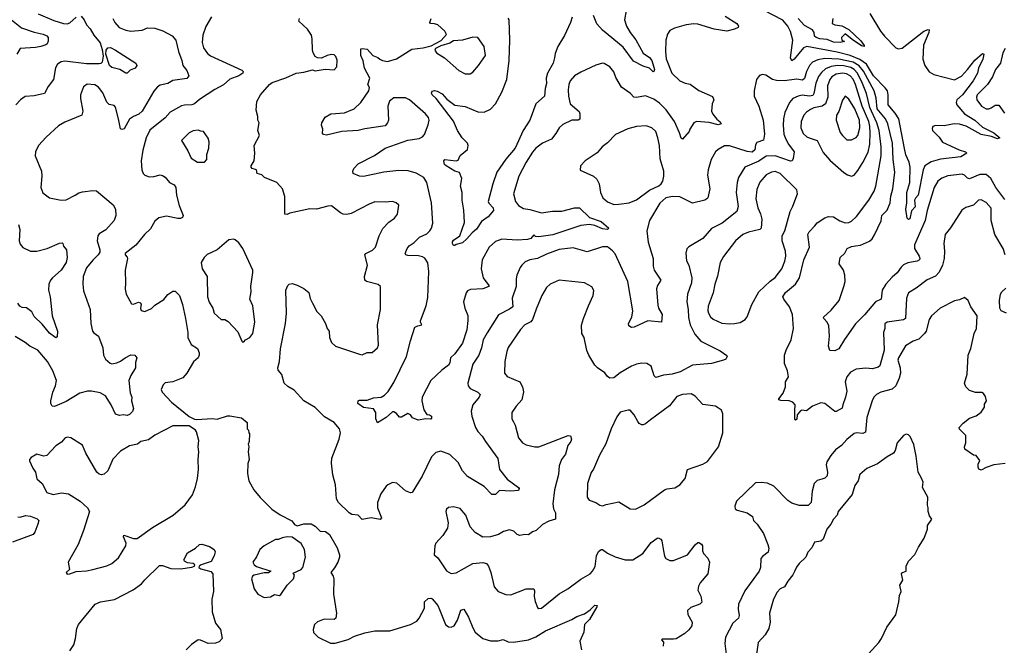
# Model space of a CAD drawing. Extents: x 1954683 to 2060285, y 904798 to 1016299.
# Tile 392 of 472: x 2033021 to 2040768, y 959612 to 964536. Entities that reach past the tile are written whole.
import ezdxf

# ---------------------------------------------------------------- set-up
doc = ezdxf.new("R2010")
doc.units = 0

msp = doc.modelspace()

# ---------------------------------------------------------------- linework, layer by layer
at = {"layer": '0CON10XD'}
for points in [[(2033165, 964581.9), (2033288.6, 964528.6), (2033365, 964505.5), (2033395, 964504.5), (2033415, 964511.5), (2033465, 964556.5)], [(2037791.4, 964608.6), (2037778.5, 964535), (2037795.4, 964485.4), (2037823.6, 964435), (2037867.2, 964377.2), (2037925, 964273.1), (2037975, 964238.1), (2037993.4, 964215), (2038014.4, 964145), (2038011.2, 964128.8), (2038005, 964126), (2037975, 964155.7), (2037925, 964169.1), (2037850.8, 964210.8), (2037769.4, 964319.4), (2037605, 964454.5), (2037562.1, 964502.1), (2037535, 964569.2)], [(2039710, 964585), (2039793.9, 964445), (2039824.1, 964405), (2039915, 964313.8), (2039935, 964305.4), (2039965, 964312.9), (2040135, 964445.5), (2040169.1, 964459.1), (2040175.8, 964455), (2040172.9, 964435), (2040131.2, 964335), (2040125.7, 964225.7), (2040143.1, 964175), (2040176.7, 964125), (2040214, 964105), (2040375, 964061.9), (2040429.8, 964090.2), (2040478.2, 964145), (2040535, 964218), (2040595, 964270), (2040605.8, 964265), (2040597.8, 964225), (2040564.4, 964155.6), (2040556.5, 964115), (2040523.1, 964055), (2040438.4, 963945), (2040395.3, 963905), (2040389.6, 963885), (2040394.7, 963865), (2040454.3, 963794.3), (2040535, 963745.3), (2040595, 963690), (2040685, 963646.1), (2040733.3, 963605), (2040715, 963599.4), (2040666.2, 963616.2), (2040585, 963631.3), (2040466.8, 963696.8), (2040415, 963712.9), (2040374.1, 963715.9), (2040295, 963701.8), (2040225, 963702.9), (2040206.2, 963695), (2040199.5, 963679.5), (2040202.5, 963665), (2040255, 963610.5), (2040281.9, 963571.9), (2040411.2, 963511.2), (2040461.2, 963495), (2040473.3, 963485), (2040425, 963456.2), (2040265, 963438.2), (2040192.4, 963417.6), (2040141.1, 963385), (2040128.9, 963355), (2040089.6, 963155), (2040068.1, 963131.9), (2040061.1, 963115), (2040065, 963063.3), (2040038.5, 963031.5), (2040025, 962968.8), (2040015, 962963.3), (2040003.8, 962975), (2039992.5, 963045), (2040000, 963095), (2040000.7, 963175), (2040023.1, 963255), (2040026.5, 963375), (2040019, 963415), (2039993.4, 963473.4), (2039982.9, 963522.9), (2039936.5, 963755), (2039909, 963799), (2039854, 963865), (2039854.7, 963945), (2039848, 963975), (2039830.9, 964000.9), (2039739.3, 964095), (2039683.8, 964185), (2039632, 964222), (2039555, 964253.3), (2039451.3, 964281.3), (2039215, 964323.7), (2039186.8, 964313.2), (2039115, 964224.3), (2039095, 964212.9), (2039086.6, 964236.6), (2039104.2, 964375), (2039084.2, 964444.2), (2039063.2, 964485), (2039025, 964533.5), (2038878.1, 964608.1)], [(2032955.8, 964535.8), (2033035, 964471.8), (2033135, 964437.1), (2033205, 964422.5), (2033235, 964408.1), (2033245.4, 964395), (2033245, 964367.5), (2033235.5, 964345), (2033225, 964336.9), (2033185.8, 964324.2), (2033144, 964316), (2033025, 964308.6), (2032997.5, 964265)], [(2033754.4, 964544.4), (2033769.2, 964515), (2033804, 964475), (2033855, 964452.9), (2033895.5, 964445.5), (2033985, 964454.5), (2034025, 964470.6), (2034085, 964469.1), (2034147.8, 964447.8), (2034219.7, 964409.7), (2034250, 964375), (2034269.6, 964285), (2034296.9, 964215), (2034303.1, 964175), (2034334.4, 964135), (2034352.5, 964095), (2034335, 964074), (2034225, 964056.9), (2034185.4, 964034.6), (2034125, 964019.4), (2034105, 964007.5), (2034075.4, 963974.6), (2033984.1, 963815.9), (2033957.7, 963792.3), (2033915, 963773.6), (2033885, 963752.2), (2033843, 963677), (2033825, 963670.8), (2033815, 963675.8), (2033798.3, 963755), (2033775, 963846.2), (2033765, 963860), (2033725, 963867.5), (2033705, 963887.1), (2033675, 963959.2), (2033641.4, 964005), (2033612.8, 964022.8), (2033550.7, 964029.3), (2033523.8, 964006.2), (2033499.4, 963945), (2033499.4, 963915), (2033517.5, 963815), (2033509.2, 963785), (2033375, 963730.6), (2033325, 963700.6), (2033228.8, 963611.2), (2033167.8, 963545), (2033145.5, 963495), (2033143.3, 963465), (2033191.9, 963345), (2033195.7, 963305), (2033187.5, 963215), (2033203.5, 963173.5), (2033255, 963134), (2033345.8, 963115.8), (2033385, 963119.2), (2033456, 963155), (2033485, 963172.9), (2033515, 963181.4), (2033595, 963192.5), (2033625, 963189.2), (2033755, 963078.6), (2033773.4, 963043.4), (2033777.2, 962995), (2033765, 962955.5), (2033697.7, 962882.3), (2033645, 962849.2), (2033635.7, 962835), (2033629.4, 962795), (2033650.6, 962725), (2033650.6, 962705), (2033638.6, 962685), (2033595, 962644.3), (2033545, 962584), (2033520.6, 962515), (2033517.3, 962455), (2033523.1, 962403.1), (2033574.2, 962255), (2033579.2, 962145), (2033594.2, 962085), (2033605, 962070), (2033640, 962045), (2033675, 961952.5), (2033681.2, 961895), (2033696.2, 961865), (2033731.2, 961831.2), (2033745, 961828), (2033785, 961835.8), (2033815, 961847.5), (2033851.2, 961875), (2033895, 961897.1), (2033925.9, 961895.9), (2033942.5, 961875), (2033932, 961838), (2033933.1, 961795), (2033895.6, 961735), (2033880.6, 961695), (2033889.3, 961599.3), (2033902.5, 961565), (2033900, 961535), (2033916, 961475), (2033908.3, 961451.7), (2033885, 961429.2), (2033865, 961421.1), (2033835, 961426), (2033805, 961420), (2033775, 961430), (2033739.5, 961505), (2033695.2, 961575.2), (2033655, 961599.6), (2033585, 961612.5), (2033555, 961613.1), (2033495, 961596.9), (2033385, 961530), (2033295, 961492.5), (2033275, 961493.3), (2033265.8, 961515), (2033265.6, 961535.6), (2033280.8, 961605), (2033302.7, 961655), (2033309.6, 961695), (2033281.8, 961771.8), (2033240, 961845), (2033164.6, 961934.6), (2033099.2, 961965), (2033064.7, 961994.7), (2032985, 962041.5)], [(2033505, 964564.4), (2033526.9, 964535), (2033545, 964495.8), (2033574.7, 964464.7), (2033603.8, 964415), (2033653, 964353), (2033670.8, 964300.8), (2033678.2, 964248.2), (2033668.5, 964201.5), (2033658.9, 964191.1), (2033645, 964187.7), (2033545, 964189.2), (2033375, 964210.4), (2033346.7, 964203.3), (2033317.5, 964185), (2033302.4, 964157.6), (2033287.5, 964065), (2033245, 964010), (2033215.7, 963954.3), (2033135, 963935.8), (2033065, 963932.5), (2033026, 963905), (2032990, 963865)], [(2034530.9, 964559.1), (2034485, 964483.3), (2034461.4, 964415), (2034455.7, 964355.7), (2034465.8, 964315), (2034498.9, 964268.9), (2034521.4, 964251.4), (2034769.3, 964139.3), (2034778.3, 964128.3), (2034775.7, 964115), (2034745.4, 964094.6), (2034675, 964066.9), (2034625, 964023.3), (2034555, 963987.8), (2034435, 963907.8), (2034395, 963873.3), (2034375, 963865.5), (2034316.2, 963863.8), (2034292.6, 963857.4), (2034205, 963808.9), (2034165, 963764.4), (2034045, 963665.8), (2034015.5, 963605), (2033990.5, 963509.5), (2033976.7, 963425), (2033981.4, 963355), (2033992, 963325), (2034005, 963312), (2034039.5, 963299.5), (2034075, 963301.4), (2034125, 963314.3), (2034145, 963310), (2034165, 963296), (2034200, 963255), (2034235.8, 963235), (2034249.1, 963215), (2034253.2, 963155), (2034275, 963073.3), (2034307.5, 962995), (2034300.9, 962979.1), (2034285, 962970.8), (2034265, 962970), (2034175, 962990), (2034115, 962975.6), (2034085, 962950.8), (2034050.2, 962889.8), (2034003.8, 962846.2), (2033935, 962762), (2033851.2, 962695), (2033851.2, 962685), (2033866.9, 962666.9), (2033869.2, 962655), (2033849.2, 962565), (2033854.3, 962465), (2033849.2, 962415), (2033857.1, 962375), (2033900, 962300), (2033915, 962297.1), (2033955, 962312), (2033968.3, 962308.3), (2033976, 962296), (2033972, 962262), (2033976.7, 962246.7), (2034005, 962238.8), (2034057.9, 962262.1), (2034085, 962290), (2034155, 962334.4), (2034187.4, 962372.6), (2034225, 962400), (2034245, 962398.6), (2034277.1, 962365), (2034301.5, 962295), (2034325.6, 962185), (2034344.4, 962075), (2034344.6, 962034.6), (2034368.7, 961978.7), (2034418.8, 961948.8), (2034432, 961915), (2034432.5, 961895), (2034425.8, 961875), (2034388, 961842), (2034335, 961752.5), (2034303.1, 961716.9), (2034225.4, 961684.6), (2034165, 961676.9), (2034149.1, 961660.9), (2034134.2, 961625), (2034142, 961605), (2034214, 961525), (2034355, 961413.3), (2034395, 961392.5), (2034415, 961390), (2034535, 961396.7), (2034575, 961391.2), (2034655, 961418), (2034675, 961418.8), (2034765, 961402.5), (2034810, 961365), (2034810, 961315), (2034820, 961305), (2034823, 961283), (2034830, 961275), (2034826.2, 961215), (2034818.8, 961195), (2034824.2, 961175), (2034819.2, 961135), (2034826, 961075), (2034816.1, 961043.9), (2034812.5, 960965), (2034824.3, 960905), (2034862.9, 960835), (2034912, 960775), (2035005, 960682), (2035068.8, 960638.8), (2035160.7, 960590.7), (2035181.7, 960561.7), (2035205, 960552.5), (2035255, 960566.7), (2035315, 960566.7), (2035345, 960550), (2035385, 960510), (2035426.4, 960506.4), (2035457.5, 960485), (2035517.7, 960377.7), (2035535.8, 960325), (2035535.8, 960305), (2035522.9, 960265), (2035498.7, 960221.3), (2035467.5, 960185), (2035486.9, 960156.9), (2035491.9, 960135), (2035489.4, 960015), (2035514.3, 959865), (2035508.8, 959825), (2035493.9, 959816.1), (2035415, 959817.5), (2035365, 959795.8), (2035341.4, 959775), (2035329.2, 959735), (2035331.7, 959711.7), (2035368.8, 959675), (2035465, 959629.2), (2035502.1, 959627.9), (2035605, 959658.5), (2035655, 959683.1), (2035735, 959710.8), (2035814.6, 959725.4), (2035932.5, 959725), (2036095, 959775.7), (2036145, 959802), (2036165, 959826.2), (2036206.2, 959905), (2036206.1, 959953.9), (2036235, 959981.2), (2036255, 959983.8), (2036267, 959977), (2036310, 959925), (2036324.4, 959894.4), (2036370.6, 959775), (2036395, 959755.8), (2036415, 959754.2), (2036438.8, 959765), (2036465, 959808.8), (2036492.4, 959887.6), (2036515.8, 959895.8), (2036553.1, 959833.1), (2036585, 959748.8), (2036605, 959714.2), (2036664.6, 959664.6), (2036725, 959645.8), (2036785, 959648), (2036825, 959658), (2036865, 959639.2), (2036905, 959636.5), (2037025, 959654.6), (2037081, 959679), (2037157.5, 959725), (2037365.4, 959814.6), (2037405, 959839.4), (2037465, 959860), (2037508.5, 959891.5), (2037545, 959928.1), (2037563.3, 959925), (2037561.2, 959915), (2037505, 959816), (2037463.3, 959775), (2037458.8, 959715), (2037426.7, 959645), (2037440, 959575)], [(2035836.7, 962133.3), (2035859.4, 962255), (2035860, 962435), (2035841.7, 962451.7), (2035750, 962475), (2035736.2, 962486.2), (2035732.5, 962515), (2035756.5, 962605), (2035737.5, 962685), (2035745, 962695.7), (2035797.2, 962722.8), (2035820, 962745), (2035848.9, 962835), (2035877.4, 962892.6), (2035925, 962942), (2035970, 962975), (2035993.3, 963005), (2036003.3, 963075), (2035982.5, 963095), (2035955, 963106), (2035895, 963100), (2035815, 963102.5), (2035770, 963085), (2035628.8, 963011.2), (2035595, 963001.5), (2035565.5, 963005.5), (2035545, 963015.6), (2035475, 963070), (2035445, 963069.4), (2035355, 963045.7), (2035302.5, 963047.5), (2035147.1, 963012.9), (2035125, 963002), (2035107.5, 963005), (2035107.5, 963145), (2035088, 963205), (2035044.2, 963254.2), (2034946.2, 963295), (2034924.5, 963314.5), (2034890, 963325), (2034883.3, 963353.3), (2034850, 963365), (2034841.2, 963375), (2034841.2, 963385), (2034866, 963425), (2034870, 963485), (2034864.3, 963545.7), (2034907.5, 963625), (2034894.3, 963665), (2034906, 963725), (2034894, 963745), (2034893.8, 963775), (2034880.8, 963825), (2034887.6, 963892.4), (2034915, 963943.3), (2034985, 964026.2), (2035007.3, 964042.7), (2035115, 964079.2), (2035195, 964115.7), (2035255.9, 964124.1), (2035325, 964142.5), (2035345, 964133.8), (2035423.8, 964146.2), (2035495, 964142.5), (2035516, 964165), (2035518.3, 964218.3), (2035508.8, 964245), (2035495, 964258.8), (2035475, 964263.3), (2035440, 964255), (2035395, 964233.3), (2035365, 964236.7), (2035345, 964247.5), (2035330, 964275), (2035325, 964300), (2035322.9, 964385), (2035315.4, 964415.4), (2035285, 964461.2), (2035216.7, 964525), (2035223.3, 964545)], [(2036095, 962008), (2036130.6, 962115), (2036152.8, 962127.2), (2036185.8, 962134.2), (2036172.9, 962155), (2036173.1, 962165), (2036217.9, 962285), (2036231.3, 962348.7), (2036240, 962555), (2036231.7, 962621.7), (2036208.3, 962658.3), (2036189.7, 962669.7), (2036157.3, 962677.3), (2036075, 962678.9), (2036058.8, 962685), (2036054.4, 962695), (2036068.1, 962735), (2036084, 962756), (2036125, 962782.2), (2036165.3, 962824.7), (2036225, 962851.1), (2036248.6, 962875), (2036261.4, 962895), (2036270.6, 962935), (2036260.9, 963095), (2036224.5, 963255), (2036199.2, 963295), (2036138.9, 963328.9), (2036076.2, 963346.2), (2036005, 963349.1), (2035885, 963336.2), (2035725, 963300.6), (2035693.2, 963303.2), (2035643.3, 963325), (2035642.5, 963345), (2035650.8, 963365), (2035685, 963402.5), (2035813.3, 963466.7), (2035895, 963525.8), (2036075, 963588.1), (2036165, 963601.4), (2036191.2, 963615), (2036205, 963633.3), (2036235, 963707.5), (2036242.2, 963745), (2036236.4, 963765), (2036212.5, 963795), (2036087.1, 963905), (2036055, 963920.5), (2035965, 963920.4), (2035929.5, 963895), (2035917.3, 963855), (2035921.4, 963745), (2035915.5, 963724.5), (2035895, 963700), (2035735, 963676.5), (2035685, 963663.5), (2035555, 963655.6), (2035435, 963626), (2035412, 963632), (2035403.6, 963643.6), (2035406.4, 963673.6), (2035396.2, 963705), (2035396.7, 963725), (2035425, 963770), (2035470, 963795), (2035575, 963801.9), (2035652, 963835), (2035705, 963882.9), (2035768.5, 963975), (2035773.3, 964003.3), (2035760, 964025), (2035775.5, 964075), (2035732.7, 964155), (2035722.2, 964212.2), (2035705.6, 964255), (2035703.9, 964306.1), (2035715, 964310), (2035755, 964303.8), (2035800, 964255), (2035839.1, 964239.1), (2035855, 964225.8), (2035875, 964213.5), (2035915, 964207.3), (2035985, 964228.2), (2036105, 964304.4), (2036194.5, 964315.5), (2036258.5, 964331.5), (2036336.9, 964373.1), (2036378.3, 964418.3), (2036366.7, 964445), (2036310, 964495), (2036285, 964504.5), (2036252, 964505), (2036247.8, 964515), (2036257.8, 964545)], [(2038570.8, 964565), (2038664, 964505), (2038676.2, 964485), (2038673.3, 964475), (2038645, 964460.8), (2038585, 964445.6), (2038485, 964462.7), (2038355, 964501.5), (2038325, 964503.6), (2038265, 964496.5), (2038171.9, 964468.1), (2038135, 964450), (2038117, 964423), (2038105.6, 964375), (2038102.5, 964285), (2038107.2, 964227.2), (2038151.5, 964115), (2038215, 964054.3), (2038255.5, 964035.5), (2038295, 964029.4), (2038365, 963978.6), (2038470.9, 963930.9), (2038482, 963905), (2038468, 963875), (2038464, 963815), (2038475, 963791.2), (2038505, 963754), (2038533, 963733), (2038538.8, 963715), (2038515, 963707.8), (2038445, 963727.9), (2038345, 963734), (2038325, 963723.3), (2038294.5, 963675.5), (2038288, 963655), (2038235, 963596.7), (2038225, 963602.5), (2038213.3, 963645), (2038173.3, 963735), (2038106.2, 963826.2), (2038055, 963878.5), (2038010.8, 963910.8), (2037945, 963936.5), (2037875, 963923.5), (2037854, 963925), (2037825.4, 963955.4), (2037755, 964004), (2037711.5, 964081.5), (2037694.6, 964124.6), (2037665, 964163.8), (2037620.5, 964190.5), (2037605, 964192.5), (2037555, 964178.1), (2037435, 964123.6), (2037386.9, 964093.1), (2037351.1, 964055), (2037340.6, 964025), (2037336.4, 963983.6), (2037337.5, 963935), (2037352.9, 963875), (2037422.6, 963812.6), (2037429.1, 963795), (2037427.8, 963752.2), (2037415.5, 963744.5), (2037364.5, 963745.5), (2037295, 963710), (2037264.3, 963685), (2037239.8, 963640.2), (2037205, 963595.8), (2037135, 963564.4), (2037082.9, 963525), (2037055, 963493.8), (2037004.4, 963414.4), (2036946.7, 963305), (2036905.8, 963165.8), (2036920.8, 963105), (2036945, 963072.5), (2036985, 963048.6), (2037035, 963041.9), (2037126.1, 963016.1), (2037212.1, 963027.9), (2037285, 963028.1), (2037385, 963055.4), (2037425, 963056.4), (2037505, 962980), (2037595, 962948.1), (2037656.2, 962895), (2037645, 962884.4), (2037605, 962891.1), (2037546.9, 962916.9), (2037504.6, 962924.6), (2037434.6, 962915.4), (2037215, 962843.5), (2037105, 962826.5), (2037080.3, 962830.3), (2037065, 962842.5), (2037041.9, 962815), (2037015, 962804.7), (2036935, 962799.7), (2036815, 962808.9), (2036765, 962789.5), (2036713.4, 962746.6), (2036659.1, 962645), (2036650.5, 962575), (2036667.3, 962505), (2036710.8, 962445), (2036711.2, 962435), (2036665, 962418.8), (2036567.4, 962412.6), (2036545, 962400.8), (2036532.9, 962385), (2036512.3, 962315), (2036521.8, 962265), (2036547.4, 962207.4), (2036547.2, 962167.2), (2036539.5, 962095), (2036505, 961990.8), (2036444.4, 961905), (2036409.4, 961875), (2036405.5, 961835), (2036395, 961817.5), (2036342.6, 961777.4), (2036254.4, 961695.6), (2036186.2, 961565), (2036184, 961535), (2036200, 961465), (2036225, 961427.5), (2036245, 961426.7), (2036260, 961415), (2036261.7, 961398.3), (2036255, 961392.5), (2036215, 961393.8), (2036155, 961384.6), (2036111.9, 961401.9), (2036095, 961426.7), (2036075, 961436.7), (2036025, 961407.5), (2036008.3, 961408.3), (2035985, 961436.7), (2035965, 961450), (2035955, 961450), (2035903.3, 961405), (2035835, 961362.5), (2035822, 961395), (2035823.3, 961445), (2035805, 961473.3), (2035725, 961484.2), (2035682, 961515), (2035684.2, 961535), (2035695, 961540.6), (2035755, 961540.6), (2035805, 961558.8), (2035865, 961565.5), (2035890.4, 961579.6), (2035920.2, 961609.8), (2035965, 961681.4), (2036064.6, 961885), (2036095, 962008)], [(2037367.1, 964555), (2037354.3, 964515), (2037308.3, 964411.7), (2037254.4, 964325), (2037235, 964270), (2037229.5, 964235), (2037218.5, 964195), (2037173.8, 964115), (2037163.9, 964075), (2037166.1, 964035), (2037155.5, 963995.5), (2037150, 963935), (2037081.9, 963875), (2037035.5, 963745), (2036981.8, 963665), (2036919.4, 963525), (2036845, 963437.7), (2036774.7, 963335.3), (2036743.5, 963245), (2036706.2, 963105), (2036711.2, 963091.2), (2036745.6, 963055), (2036748.8, 963035), (2036706.7, 962985), (2036653, 962947), (2036615, 962886.9), (2036580.8, 962859.2), (2036538.3, 962811.7), (2036505, 962780.6), (2036455, 962766.7), (2036445, 962758.8), (2036435, 962758.8), (2036425, 962773.3), (2036425, 962786.2), (2036435, 962801.9), (2036483.8, 962835), (2036519.5, 962940.5), (2036514.3, 963035.7), (2036501.2, 963115), (2036503.3, 963175), (2036490, 963225), (2036498.2, 963285), (2036482.1, 963332.1), (2036443.8, 963345), (2036375, 963385.8), (2036364.3, 963395), (2036358, 963425), (2036365, 963436.2), (2036455, 963425.6), (2036470.9, 963429.1), (2036485, 963466.7), (2036543.3, 963515), (2036548.8, 963545), (2036543.3, 963565), (2036501.2, 963605), (2036464.5, 963664.5), (2036435, 963737.5), (2036296.3, 963916.3), (2036266.5, 963945), (2036261.5, 963958.5), (2036267.3, 963972.7), (2036285, 963979.2), (2036305, 963974.3), (2036345, 963952.9), (2036381.3, 963911.3), (2036443.3, 963863.3), (2036525, 963851.9), (2036625, 963811.9), (2036675, 963806.9), (2036725, 963830.6), (2036764.3, 963875), (2036814.4, 963965), (2036854.3, 964065), (2036872.1, 964215), (2036876.2, 964375), (2036871.4, 964535), (2036865, 964547.5)], [(2039418, 964545), (2039413.3, 964505), (2039435, 964496), (2039488.1, 964488.1), (2039545, 964459.5), (2039638.7, 964368.7), (2039666.2, 964333.8), (2039665, 964324), (2039645, 964331.4), (2039569.4, 964379.4), (2039515, 964425.8), (2039487.5, 964395), (2039490, 964375), (2039510, 964365), (2039475, 964356.7), (2039425, 964360), (2039375, 964381.1), (2039315.8, 964385.8), (2039287.5, 964395), (2039273.3, 964405), (2039271.2, 964435), (2039258.8, 964455), (2039195, 964490.6), (2039145, 964545.4)], [(2036525, 964109.2), (2036565, 964110.8), (2036585, 964124.2), (2036631.1, 964175), (2036685.5, 964255), (2036674.3, 964325), (2036625.4, 964395.4), (2036585, 964399.2), (2036505.3, 964374.7), (2036435, 964370.8), (2036405, 964350), (2036335, 964330.6), (2036291.9, 964308.1), (2036286.2, 964295), (2036301.2, 964275), (2036364, 964235), (2036475, 964136), (2036525, 964109.2)], [(2033855, 964114), (2033808.8, 964145), (2033745, 964160.5), (2033728.2, 964175), (2033699.5, 964265), (2033700.5, 964295), (2033714.5, 964315.5), (2033735, 964316.2), (2033775, 964296.1), (2033933.8, 964195), (2033941.2, 964175), (2033930, 964155), (2033890.7, 964139.3), (2033865, 964116), (2033855, 964114)], [(2040775, 964310), (2040755.5, 964275), (2040737.8, 964195), (2040699.6, 964145), (2040674.6, 964085), (2040634.2, 964025.8), (2040554.4, 963945), (2040548.6, 963925), (2040550.8, 963905), (2040588.1, 963855), (2040625, 963833.5), (2040645, 963833.3), (2040665, 963841.5), (2040695, 963862.9), (2040725, 963862), (2040769.3, 963799.3)], [(2040770.8, 963120.8), (2040700.5, 963215), (2040660.8, 963285), (2040625, 963317.6), (2040575, 963318.1), (2040495, 963283.6), (2040477.6, 963287.6), (2040455, 963313.1), (2040435, 963319.1), (2040323.2, 963306.8), (2040275, 963288.9), (2040245, 963264.2), (2040216.7, 963215), (2040161.8, 963035), (2040145.5, 962955), (2040060.9, 962765), (2040060, 962735), (2040097.9, 962675), (2040103.1, 962655), (2040099.2, 962645), (2040083.3, 962635), (2040008.5, 962621.5), (2039974.2, 962605.8), (2039955, 962588.9), (2039925.3, 962544.7), (2039885, 962510.5), (2039835.2, 962454.8), (2039805.8, 962405.8), (2039798, 962335), (2039755, 962315.8), (2039667.8, 962212.2), (2039597.9, 962142.1), (2039510.2, 962019.8), (2039466, 961945), (2039435, 961930.8), (2039395, 961933.3), (2039385.6, 961965.6), (2039393.3, 962045), (2039386.6, 962126.6), (2039374.4, 962154.4), (2039346.9, 962185), (2039345.6, 962195), (2039405, 962248.8), (2039469.2, 962325), (2039505.7, 962435), (2039514.4, 962475), (2039513.1, 962525), (2039503.6, 962563.6), (2039469.4, 962615), (2039475.7, 962664.3), (2039513, 962697), (2039532, 962735), (2039565, 962751.1), (2039596.5, 962756.5), (2039635, 962761.9), (2039707.8, 962792.2), (2039728.9, 962811.1), (2039746.9, 962843.1), (2039798.1, 962951.9), (2039803.1, 962995), (2039845, 963035.6), (2039870.7, 963095), (2039873.7, 963146.4), (2039891.8, 963205), (2039905.9, 963335), (2039894.1, 963435), (2039888.1, 963565), (2039851.9, 963715), (2039831.9, 963755), (2039768, 963835), (2039758.1, 963918.1), (2039743.3, 963975), (2039660.7, 964130.7), (2039625, 964173), (2039579.4, 964200.6), (2039464.6, 964225.4), (2039355, 964230.8), (2039300.8, 964219.2), (2039259.2, 964200.8), (2039235.4, 964175), (2039211.3, 964128.7), (2039195, 964074.3), (2039180, 964060), (2039135, 964066.8), (2039035, 964054.5), (2038975, 964056.7), (2038945, 964064.2), (2038890.3, 964100.3), (2038865, 964105.6), (2038842.2, 964097.8), (2038817.5, 964065), (2038800.8, 963975), (2038800, 963935), (2038835.6, 963855), (2038870, 963745), (2038880, 963635), (2038871.8, 963588.2), (2038820.6, 963569.4), (2038810, 963550), (2038805, 963511.9), (2038785, 963494.4), (2038745, 963498.4), (2038605.6, 963544.4), (2038565, 963544.4), (2038515.4, 963514.6), (2038495.7, 963495), (2038460, 963435), (2038437.5, 963355), (2038433, 963313), (2038451.2, 963205), (2038436.2, 963135), (2038426.7, 963125), (2038412.5, 963115), (2038315, 963090.8), (2038215, 963142.5), (2038155.9, 963144.1), (2038105, 963133.8), (2038057.7, 963092.3), (2037976.9, 962955), (2037955.6, 962875), (2037964.4, 962785), (2038004.4, 962655), (2038004.3, 962595), (2038011.9, 962565), (2038066, 962485), (2038038, 962445), (2038031.7, 962418.3), (2038042, 962288), (2038047.5, 962265), (2038075.6, 962215), (2038070, 962155), (2037964.1, 962165.9), (2037855, 962116.2), (2037835, 962113.8), (2037813.8, 962125), (2037810, 962145), (2037837.5, 962195), (2037845.7, 962245), (2037804.6, 962475), (2037705, 962692.5), (2037685, 962716.9), (2037645, 962747.1), (2037605, 962748.1), (2037485, 962707.5), (2037375, 962739.1), (2037265, 962727.5), (2037165, 962691.5), (2037095, 962655.6), (2037034.5, 962645.5), (2036998.9, 962631.1), (2036972, 962605), (2036957.5, 962585), (2036932.9, 962525), (2036925.8, 962495), (2036927.5, 962435), (2036895.6, 962345), (2036899.4, 962275), (2036875, 962256.4), (2036786.8, 962213.2), (2036697.7, 962072.3), (2036668.1, 962015), (2036655, 961953.3), (2036631.9, 961895), (2036586.5, 961825), (2036546.5, 961675), (2036548.6, 961655), (2036565, 961634), (2036626.2, 961605), (2036644, 961585), (2036635.8, 961565), (2036586.9, 961505), (2036573.1, 961455), (2036578.9, 961415), (2036607.5, 961325), (2036624.1, 961294.1), (2036658.3, 961258.3), (2036685.4, 961215.4), (2036781.5, 961081.5), (2036795.7, 960995), (2036855, 960920), (2036945, 960852.5), (2036950, 960845), (2036945, 960831.2), (2036884.4, 960824.4), (2036795, 960830), (2036765, 960798.8), (2036735, 960798.8), (2036675, 960860.8), (2036545, 960941.2), (2036505, 960984), (2036469.5, 961049.5), (2036405, 961112.9), (2036335, 961138.6), (2036295, 961129.2), (2036261.4, 961095), (2036186.3, 960943.6), (2036107.5, 960815), (2036095, 960811.2), (2036056.9, 960826.9), (2035988.8, 960888.8), (2035955, 960894.2), (2035916.7, 960875), (2035903.8, 960865), (2035862.5, 960805), (2035836.2, 960735), (2035836.7, 960695), (2035866.7, 960615), (2035857, 960603), (2035785, 960613.8), (2035715, 960601.2), (2035682.5, 960635), (2035635, 960642), (2035613.3, 960655), (2035530, 960735), (2035513.8, 960765), (2035506, 960875), (2035484.3, 960954.3), (2035474.5, 961044.5), (2035476.7, 961085), (2035534.4, 961235), (2035544.4, 961285), (2035535.6, 961315), (2035495, 961364.4), (2035419.7, 961409.7), (2035345, 961483.1), (2035256, 961536), (2035179.4, 961619.4), (2035129.3, 961649.3), (2035102.5, 961675), (2035083.6, 961743.6), (2035055, 961777.5), (2035051.2, 961795), (2035065.6, 961845), (2035071.4, 961945), (2035112, 962145), (2035120, 962225), (2035113.9, 962406.1), (2035130, 962445), (2035140, 962455), (2035165, 962460), (2035205, 962446.2), (2035255, 962420), (2035295, 962387.5), (2035305, 962342.5), (2035324.3, 962304.3), (2035359.3, 962239.3), (2035393.3, 962205), (2035426.7, 962145), (2035440, 962105), (2035456.2, 962085), (2035457.5, 962035), (2035473.3, 961995), (2035505, 961966.7), (2035695, 961902.5), (2035715, 961899.2), (2035755, 961916), (2035795, 961916.2), (2035835, 961953.3), (2035844, 961975), (2035836.7, 962133.3)], [(2040775.3, 962685.3), (2040759.6, 962735), (2040692.5, 962845), (2040663.5, 962955), (2040663.4, 963053.4), (2040625, 963096), (2040585, 963119.2), (2040565, 963114.2), (2040524.4, 963075.6), (2040465, 963057.8), (2040433.3, 963036.7), (2040345, 962897.5), (2040303.6, 962846.4), (2040293.1, 962775), (2040298.2, 962715), (2040294.6, 962655), (2040281.5, 962605), (2040255, 962547.8), (2040225, 962517.9), (2040161.8, 962488.2), (2040075, 962421.8), (2040015, 962385.8), (2039997.3, 962345), (2039991.3, 962185), (2039975, 962172.4), (2039845.7, 962154.3), (2039828.3, 962141.7), (2039828, 962105), (2039815.9, 962074.1), (2039822.2, 961935), (2039788.8, 961811.2), (2039775, 961801.1), (2039731.7, 961788.3), (2039677.4, 961792.6), (2039602.5, 961785), (2039557.8, 961762.2), (2039527.5, 961725), (2039515.8, 961685), (2039527.3, 961612.7), (2039519.2, 961565), (2039496, 961505), (2039492.5, 961477.5), (2039445, 961452), (2039435, 961452), (2039355.5, 961515.5), (2039325, 961519.5), (2039259.4, 961495), (2039211.5, 961458.5), (2039175, 961462.5), (2039165, 961456.5), (2039138.6, 961425), (2039135, 961392.5), (2039125, 961383.3), (2039118.3, 961388.3), (2039120.7, 961460.7), (2039121.6, 961505), (2039105, 961525.2), (2039075, 961535.4), (2039008.5, 961538.5), (2038994.5, 961544.5), (2038992.7, 961552.7), (2039028.1, 961595), (2039045.6, 961645), (2039045.6, 961685), (2039068.8, 961725), (2039062.4, 961772.4), (2039038.7, 961828.7), (2039036.9, 961895), (2039050, 961935), (2039090, 962015), (2039110, 962105), (2039101.9, 962215), (2039076.4, 962276.4), (2039032, 962335), (2039026, 962355), (2039045, 962389.2), (2039124.6, 962455.4), (2039155.4, 962504.6), (2039190, 962645), (2039235.5, 962745), (2039222.5, 962845), (2039233.1, 962865), (2039276.7, 962913.3), (2039295, 962937.5), (2039354.5, 962975.5), (2039385, 962986.9), (2039425, 962984.3), (2039473.4, 962953.4), (2039515, 962937.9), (2039545, 962940.5), (2039565, 962951.1), (2039603.8, 962986.2), (2039701.8, 963115), (2039743.6, 963185), (2039757.5, 963225), (2039799.5, 963465), (2039798.6, 963535), (2039782.7, 963665), (2039764.8, 963725), (2039709.2, 963845), (2039682.7, 963955), (2039652.6, 964035), (2039612.5, 964115), (2039585, 964144.5), (2039559.1, 964159.1), (2039505, 964174.1), (2039455, 964175.9), (2039405, 964166.5), (2039361.7, 964148.3), (2039328.7, 964121.3), (2039305, 964088.5), (2039285, 964037.1), (2039268.1, 963955), (2039259.9, 963940.1), (2039235, 963933.9), (2039178, 963942), (2039145, 963934.6), (2039103.8, 963916.2), (2039076.5, 963885), (2039041.1, 963805), (2039029.7, 963755), (2039027.2, 963705), (2039034, 963635), (2039049.6, 963595), (2039070.4, 963555), (2039115.4, 963495), (2039107.2, 963442.8), (2039097.5, 963425), (2039085, 963421.5), (2038965, 963463.8), (2038895, 963460.5), (2038835, 963421.4), (2038725.6, 963375), (2038676.1, 963293.9), (2038665.5, 963255), (2038658.9, 963175), (2038674.6, 963065), (2038662.9, 963025), (2038548.6, 962935), (2038465, 962891.5), (2038396.2, 962815), (2038285, 962748.8), (2038268.6, 962731.4), (2038262.1, 962697.9), (2038268.3, 962638.3), (2038285.6, 962605), (2038309.5, 962505), (2038307.1, 962465), (2038275.4, 962374.6), (2038270, 962315), (2038281.2, 962255), (2038282.2, 962192.2), (2038295.5, 962135), (2038331.8, 962061.8), (2038378.6, 962005), (2038531.2, 961928.8)], [(2039565, 963303.8), (2039585, 963313.3), (2039615, 963350), (2039655, 963410.8), (2039696.3, 963493.7), (2039710, 963555), (2039712.2, 963645), (2039710.2, 963695), (2039700.4, 963735), (2039650, 963855), (2039598, 964025), (2039577.4, 964067.4), (2039555, 964093), (2039525, 964110.6), (2039495, 964114.8), (2039445, 964106.1), (2039411.5, 964085), (2039394.7, 964065), (2039375.9, 964015), (2039378.3, 963925), (2039360, 963875), (2039335, 963854.1), (2039269.2, 963840.9), (2039241.7, 963828.3), (2039210.7, 963809.3), (2039190, 963785), (2039169.5, 963735), (2039167.1, 963685), (2039185, 963640.8), (2039214.3, 963615), (2039233.1, 963606.9), (2039294.6, 963584.6), (2039341.4, 963491.4), (2039395, 963430.6), (2039505, 963334.3), (2039535, 963314), (2039565, 963303.8)], [(2039529.3, 963589.3), (2039565, 963591.5), (2039601.7, 963608.3), (2039616.2, 963625), (2039631.9, 963685), (2039627.4, 963745), (2039591.2, 963835), (2039545, 963909.2), (2039515, 963933.3), (2039495, 963903.8), (2039465.4, 963814.6), (2039448.6, 963785), (2039445.5, 963745), (2039477.4, 963647.4), (2039493.4, 963623.4), (2039529.3, 963589.3)], [(2034475, 963413.3), (2034493.8, 963435), (2034493.8, 963475), (2034510, 963525), (2034511.2, 963575), (2034503.9, 963603.9), (2034467, 963657), (2034445, 963657.5), (2034425, 963666), (2034385, 963660.8), (2034353.3, 963645), (2034292.5, 963585), (2034343.3, 963505), (2034370, 963445), (2034420, 963415), (2034475, 963413.3)], [(2037695, 963082.2), (2037735, 963084.4), (2037815, 963094.4), (2037875, 963117.5), (2037975, 963194), (2038050.5, 963229.5), (2038068.8, 963245), (2038080, 963265), (2038090, 963305), (2038088.1, 963345), (2038061.1, 963441.1), (2038054.5, 963544.5), (2038042.5, 963605), (2038025.5, 963655), (2037995, 963685.6), (2037948.8, 963701.2), (2037875, 963695.6), (2037805, 963675.8), (2037707.3, 963632.7), (2037644.5, 963565.5), (2037603.7, 963536.3), (2037565, 963487.5), (2037470, 963425), (2037433.6, 963386.4), (2037431.7, 963351.7), (2037535, 963304), (2037561.3, 963281.3), (2037580, 963245), (2037590.9, 963175), (2037608.1, 963135), (2037645, 963101.9), (2037695, 963082.2)], [(2038605, 962141.2), (2038645, 962143.6), (2038688.3, 962151.7), (2038729.2, 962175), (2038743.6, 962196.4), (2038781.5, 962295), (2038836.9, 962395), (2038925, 962479.1), (2038965, 962505.5), (2039017.5, 962575), (2039042, 962635), (2039047.5, 962675), (2039045.5, 962715), (2039020.5, 962795), (2039019.4, 962835), (2039040, 962875), (2039082.6, 963027.4), (2039105, 963068.8), (2039140, 963165), (2039136.3, 963196.3), (2039005.3, 963325.3), (2038965, 963340.8), (2038935, 963336.2), (2038895, 963314.5), (2038844.1, 963255.9), (2038821.2, 963198.8), (2038812.9, 963125), (2038827.1, 963055), (2038848.7, 963008.7), (2038860, 962965), (2038855.5, 962895), (2038845, 962883.6), (2038754.2, 962864.2), (2038710, 962845), (2038653.1, 962795), (2038558.6, 962671.4), (2038531.4, 962625), (2038512.2, 962517.8), (2038490.5, 962455), (2038477.3, 962385), (2038438.2, 962281.8), (2038435.5, 962245), (2038440.9, 962225), (2038456.5, 962196.5), (2038477.9, 962177.9), (2038545, 962148.2), (2038605, 962141.2)], [(2033011.4, 962925), (2033020.8, 962885), (2033016, 962795), (2033025, 962770), (2033045, 962744), (2033105, 962714), (2033155, 962714.3), (2033236, 962734), (2033335, 962777.1), (2033355, 962780), (2033360, 962775), (2033364.1, 962754.1), (2033388, 962725), (2033393.1, 962665), (2033385.5, 962625), (2033347.5, 962565), (2033278.8, 962505), (2033264.2, 962485), (2033249.2, 962455), (2033247.9, 962407.9), (2033260, 962355), (2033275.5, 962205), (2033318.5, 962085), (2033315, 962040), (2033305, 962031.2), (2033255, 962068.6), (2033198.6, 962138.6), (2033135, 962200.8), (2033115, 962235.6), (2033075, 962267.8), (2033041.2, 962271.2), (2033021.5, 962281.5), (2033006.7, 962305)], [(2034775, 961997.5), (2034785, 962000), (2034797.5, 962015), (2034831.2, 962035), (2034855, 962066.7), (2034871.1, 962155), (2034854.2, 962285), (2034830.8, 962335), (2034842, 962395), (2034838.6, 962435), (2034855.7, 962545), (2034854, 962565), (2034777.5, 962735), (2034745, 962780), (2034715, 962803.8), (2034705, 962808.8), (2034666.1, 962803.9), (2034575, 962723.3), (2034495, 962687.5), (2034472.5, 962665), (2034447.5, 962625), (2034456.1, 962576.1), (2034496.7, 962515), (2034497.5, 962355), (2034511.9, 962311.9), (2034540, 962265), (2034551.2, 962225), (2034605, 962176.7), (2034635, 962176), (2034661.7, 962161.7), (2034737.9, 962077.9), (2034767.5, 962005), (2034775, 961997.5)], [(2038531.2, 961928.8), (2038583.9, 961893.9), (2038586.2, 961885), (2038576.7, 961865), (2038557.5, 961855), (2038465, 961828.8), (2038315, 961816.9), (2038216, 961765), (2038153.7, 961746.3), (2038085, 961738.1), (2038025, 961720.8), (2038013.1, 961733.1), (2037989.7, 961809.7), (2037955, 961830), (2037915, 961833.3), (2037875, 961825.6), (2037835, 961809.2), (2037745, 961755.8), (2037695, 961716.7), (2037665, 961713.8), (2037646.8, 961726.8), (2037625, 961756.2), (2037566.7, 961795), (2037545, 961816.7), (2037497.5, 961895), (2037482.1, 961932.1), (2037462, 962035), (2037444.1, 962065.9), (2037441.7, 962131.7), (2037455.8, 962185), (2037495.7, 962284.3), (2037533.3, 962365), (2037536.7, 962405), (2037522.3, 962432.3), (2037465, 962463.8), (2037265, 962485.8), (2037195, 962454), (2037165, 962428.8), (2037129.4, 962365), (2037083, 962257), (2037055.6, 962175), (2037041.4, 962158.6), (2036995, 962133.1), (2036961.9, 962098.1), (2036865, 961955.7), (2036852.9, 961925), (2036836.5, 961845), (2036836, 961755), (2036855, 961726.2), (2036956.3, 961686.3), (2036976.4, 961646.4), (2036984.1, 961605.9), (2036970.8, 961545), (2036926, 961495), (2036893.8, 961445), (2036894, 961395), (2036905, 961371.2), (2036919.2, 961345), (2036944.2, 961245), (2036976, 961205), (2037005, 961189.2), (2037075, 961174.2), (2037105, 961174.2), (2037335, 961264), (2037355, 961260), (2037362, 961235), (2037355.8, 961215), (2037334.3, 961185), (2037315, 961116.7), (2037282.9, 961075), (2037265.6, 961025), (2037261.1, 960955), (2037228.9, 960835), (2037214.6, 960725.4), (2037221.8, 960685), (2037235.4, 960655), (2037235.6, 960604.4), (2037185, 960588.6), (2037135, 960562.5), (2037085, 960516.2), (2037055.5, 960504.5), (2037025, 960481.4), (2036995, 960484.3), (2036955, 960477.1), (2036933.8, 960485), (2036909.7, 960509.7), (2036875, 960520), (2036827, 960507), (2036786.8, 960483.2), (2036725, 960464.3), (2036665, 960463.1), (2036605, 960499.4), (2036565, 960543.8), (2036530.8, 960635), (2036485, 960688.8), (2036435, 960702), (2036395, 960696.2), (2036378, 960682), (2036374.2, 960665), (2036392.9, 960575), (2036387.8, 960535), (2036349.2, 960475), (2036294.3, 960415), (2036287.1, 960395), (2036281.2, 960325), (2036309.7, 960299.7), (2036378.3, 960198.3), (2036415, 960175.7), (2036455, 960182.5), (2036585.5, 960254.5), (2036665, 960262.9), (2036694.4, 960254.4), (2036708.6, 960235), (2036726.9, 960185), (2036755, 960071.2), (2036785, 960036.2), (2036845, 960010.8), (2036885, 960010), (2037005, 960055.8), (2037065, 960056.7), (2037071.7, 960041.7), (2037069.2, 959995), (2037076.1, 959956.1), (2037095, 959910), (2037105, 959902.5), (2037125, 959903.3), (2037265, 960017.5), (2037334.6, 960055.4), (2037435, 960132.9), (2037508.8, 960175), (2037528, 960195), (2037547.9, 960232.1), (2037560, 960315), (2037575, 960350), (2037595, 960366.2), (2037605, 960366), (2037645, 960335.8), (2037705, 960308), (2037785, 960284.3), (2037845, 960284.3), (2037924.2, 960335), (2037987.9, 960422.1), (2038035, 960456.2), (2038045, 960456.7), (2038065, 960446.7), (2038073, 960433), (2038086.5, 960355), (2038092.8, 960312.8), (2038104.5, 960294.5), (2038135, 960278.6), (2038165, 960278.6), (2038275, 960324), (2038335, 960403.8), (2038355, 960420), (2038365, 960420), (2038385, 960408.8), (2038394, 960395), (2038394.2, 960355), (2038402, 960335), (2038435, 960297.5), (2038448, 960265), (2038436, 960175), (2038375, 960102.5), (2038361.7, 960078.3), (2038357.5, 960045), (2038378.8, 959998.8), (2038387.5, 959952.5), (2038372.5, 959935), (2038300.9, 959909.1), (2038274, 959885), (2038276.9, 959855), (2038311.2, 959795), (2038308, 959765), (2038285, 959733.3), (2038253.3, 959705), (2038185, 959663.8), (2038165, 959658.8), (2038075, 959660), (2038070, 959655), (2038087, 959637), (2038082.5, 959605)], [(2040785.7, 962225.7), (2040744, 962245), (2040733.1, 962265), (2040728.6, 962325), (2040738.1, 962375), (2040749.2, 962395), (2040778.5, 962421.5)], [(2040576.1, 961066.1), (2040546.4, 961106.4), (2040525, 961107.5), (2040456.4, 961156.4), (2040453.3, 961175), (2040466, 961205), (2040464.1, 961264.1), (2040415, 961313.8), (2040412.9, 961325), (2040445, 961361.2), (2040495, 961399.2), (2040545, 961419.2), (2040585, 961446.2), (2040611.2, 961485), (2040610.7, 961509.3), (2040626.7, 961535), (2040620.5, 961570.5), (2040605, 961593.3), (2040590.7, 961600.7), (2040541.7, 961601.7), (2040495, 961618), (2040465.8, 961645), (2040454.3, 961675), (2040474.2, 961745), (2040483.8, 961895), (2040505, 961947.5), (2040530.8, 962065), (2040549.2, 962105), (2040553.8, 962205), (2040504, 962275), (2040483.8, 962325), (2040455, 962348.8), (2040415, 962332), (2040375, 962324), (2040263.3, 962265), (2040194, 962205), (2040177.5, 962175), (2040152.5, 962085), (2040140.8, 962065), (2040095, 962021.4), (2040051.2, 962005), (2039990.3, 961969.7), (2039936.2, 961875), (2039930, 961855), (2039948.9, 961795), (2039950, 961755), (2039940.5, 961715), (2039915.4, 961654.6), (2039885, 961627.1), (2039796.3, 961603.7), (2039762.5, 961585), (2039742.2, 961565), (2039727.5, 961535), (2039686.4, 961405), (2039675, 961290), (2039655, 961278.6), (2039605.6, 961284.4), (2039585, 961277.8), (2039528.6, 961231.4), (2039487.5, 961185), (2039440.3, 961149.7), (2039402, 961105), (2039370.8, 961055), (2039367.1, 961032.9), (2039377.7, 960975), (2039374.5, 960945.5), (2039355, 960927.1), (2039331.1, 960918.9), (2039295, 960908), (2039272.5, 960885), (2039255.5, 960824.5), (2039248.1, 960735), (2039225, 960713.1), (2039153.3, 960713.3), (2039095, 960730), (2039065, 960752.5), (2038954.5, 960864.5), (2038905, 960888), (2038854.2, 960894.2), (2038808.8, 960891.2), (2038660, 960745), (2038646.4, 960706.4), (2038651.2, 960685), (2038665, 960674.4), (2038743.3, 960655), (2038785.8, 960625.8), (2038793.3, 960595), (2038823.8, 960565), (2038872.7, 960492.7), (2038908.1, 960405), (2038914.4, 960375), (2038908.6, 960345), (2038865, 960311.4), (2038853.1, 960295), (2038850, 960225), (2038838.6, 960195), (2038725, 960041.2), (2038677.1, 959935), (2038674.4, 959895.6), (2038681.1, 959845), (2038675.7, 959825), (2038632.2, 959785), (2038574.4, 959675), (2038570, 959625), (2038578.2, 959541.8)], [(2037865, 960683.8), (2037935, 960718), (2038095, 960835.8), (2038115, 960844), (2038175, 960852), (2038215, 960874), (2038257.5, 960925), (2038275.7, 960994.3), (2038395, 961038.1), (2038431.3, 961058.7), (2038518.6, 961175), (2038552.9, 961285), (2038554.1, 961434.1), (2038541.7, 961461.7), (2038495, 961492.9), (2038395, 961508), (2038335, 961574), (2038305, 961590.8), (2038235, 961586.5), (2038190.6, 961569.4), (2038132.8, 961497.2), (2037985, 961385.8), (2037945, 961354.3), (2037925, 961346), (2037915, 961348), (2037895, 961358.8), (2037883.2, 961373.2), (2037855, 961426.7), (2037825, 961462.5), (2037807, 961463), (2037745, 961445.8), (2037719.5, 961410.5), (2037673.1, 961315), (2037631.5, 961198.5), (2037581.9, 961108.1), (2037535, 960998), (2037517.4, 960972.6), (2037488, 960885), (2037486.4, 960776.4), (2037502.5, 960755), (2037555, 960735.8), (2037584.3, 960714.3), (2037605, 960708.8), (2037635, 960720.8), (2037735, 960740.8), (2037825, 960686.2), (2037865, 960683.8)], [(2033395, 960172.5), (2033415, 960173.3), (2033465, 960193.3), (2033545, 960198), (2033595, 960208), (2033705, 960237.1), (2033745, 960255.8), (2033798.6, 960301.4), (2033856.2, 960393.8), (2033857.5, 960415), (2033838, 960465), (2033840.3, 960479.7), (2033915, 960452), (2033945, 960452.2), (2034065, 960539.4), (2034228.8, 960635), (2034323.4, 960716.6), (2034381.1, 960795), (2034405, 960860), (2034418.5, 960925), (2034426.5, 960995), (2034424.5, 961075), (2034430.6, 961135), (2034424.4, 961175), (2034429.2, 961225), (2034411.2, 961291.2), (2034403.9, 961303.9), (2034355, 961340), (2034225, 961339.1), (2034083.8, 961265), (2034035, 961228.1), (2033975, 961215.8), (2033947.5, 961195), (2033885, 961182.5), (2033815, 961138.8), (2033752.4, 961077.6), (2033713.8, 960985), (2033685, 960960), (2033665, 960953.8), (2033645, 960958.8), (2033628, 960975), (2033540, 961125), (2033515.9, 961185.9), (2033422.5, 961245), (2033395, 961250), (2033375, 961240.8), (2033349.1, 961210.9), (2033305, 961181.2), (2033235, 961106), (2033211.7, 961101.7), (2033155, 961116.7), (2033110.7, 961089.3), (2033097.5, 961075), (2033097.5, 961065), (2033123.3, 961005), (2033145.8, 960975.8), (2033155, 960922.5), (2033196.7, 960885), (2033233.3, 960815), (2033285, 960800), (2033348.3, 960811.7), (2033405, 960804.4), (2033496.7, 960746.7), (2033553.2, 960693.2), (2033569.4, 960665), (2033523.8, 960515), (2033480, 960405), (2033402.5, 960265), (2033411.7, 960208.3), (2033387.5, 960185), (2033395, 960172.5)], [(2039673, 959517), (2039780, 959635), (2039801.2, 959665), (2039843.3, 959755), (2039915, 959852.5), (2039938.8, 959955), (2039943.3, 960005), (2039956.2, 960035), (2039946.7, 960085), (2039968.8, 960125), (2039960, 960175), (2039966.4, 960183.6), (2039996.2, 960195), (2039996.2, 960235), (2040013.3, 960275), (2040063.6, 960326.4), (2040091.2, 960385), (2040136.7, 960455), (2040163.3, 960525), (2040164.1, 960555.9), (2040196.7, 960605), (2040179.7, 960629.7), (2040168.8, 960665), (2040168.8, 960695), (2040162, 960715), (2040167, 960777), (2040123.8, 960855), (2040128, 960895), (2040116, 960926), (2040090.8, 960975), (2040075, 961100), (2040055, 961192.5), (2040026.1, 961256.1), (2040015, 961267.5), (2039995, 961272.5), (2039975, 961262.5), (2039925.8, 961204.2), (2039908, 961145), (2039896.2, 961125), (2039845, 961096), (2039769.3, 961040.7), (2039685, 961003.8), (2039630, 960955), (2039617.5, 960905), (2039590.4, 960869.6), (2039570.9, 960799.1), (2039461.2, 960665), (2039452, 960635), (2039423.8, 960605), (2039404, 960565), (2039372.5, 960525), (2039342.1, 960447.9), (2039325, 960431.2), (2039275, 960422.5), (2039252.1, 960377.9), (2039222.5, 960345), (2039205.8, 960305), (2039153.9, 960256.1), (2039132.5, 960227.5), (2039117.3, 960192.7), (2039105, 960166.7), (2039063.2, 960116.8), (2039037, 960073), (2039003.8, 960055), (2038980.9, 960029.1), (2038952.9, 959975), (2038919.4, 959865), (2038924.4, 959795), (2038915.6, 959745), (2038885, 959693.8), (2038830, 959635), (2038810.9, 959489.1)], [(2040775, 961043.8), (2040685, 961032), (2040625, 961012.5), (2040585, 960990), (2040567.5, 960997.5), (2040560.8, 961015), (2040563, 961037), (2040576.1, 961066.1)], [(2033005, 960624.2), (2033025, 960620.8), (2033067, 960633), (2033105, 960628.9), (2033157.7, 960607.7), (2033170, 960595), (2033164.3, 960565), (2033138.9, 960501.1), (2033126.7, 960485), (2032965, 960422.3)], [(2033415, 959567.5), (2033445.3, 959614.7), (2033460.5, 959665), (2033471.1, 959745), (2033484.6, 959775.4), (2033614.5, 959935.5), (2033656.7, 959953.3), (2033766.9, 959973.1), (2033912.3, 960047.7), (2033980, 960095), (2034005, 960126.7), (2034121.2, 960238.8), (2034145, 960239.5), (2034210, 960215), (2034285, 960214), (2034375, 960225.6), (2034396, 960235), (2034398.8, 960245), (2034386.7, 960255), (2034341.2, 960261.2), (2034317.5, 960275), (2034313.3, 960285), (2034340.3, 960339.7), (2034405, 960376.2), (2034435, 960405.8), (2034455, 960407.7), (2034515, 960389.2), (2034551.4, 960365), (2034558.2, 960348.2), (2034551.5, 960315), (2034527.9, 960272.1), (2034448.8, 960245), (2034432, 960235), (2034431.1, 960225), (2034445, 960213.8), (2034525, 960192.1), (2034541.2, 960175), (2034544.4, 960035.6), (2034531.9, 959975), (2034534.1, 959874.1), (2034560, 959785), (2034601.8, 959735), (2034613.3, 959665), (2034590.7, 959639.3), (2034562.5, 959627.5), (2034503, 959627), (2034442.3, 959652.3), (2034425, 959653.8), (2034372.7, 959617.3), (2034330, 959575)], [(2034945, 959986.7), (2034995, 959992.5), (2035025, 960010.8), (2035064.1, 960004.1), (2035075, 960012), (2035125.7, 960084.3), (2035176.2, 960135), (2035183, 960163), (2035171.7, 960178.3), (2035235, 960208), (2035249.2, 960225), (2035270, 960305), (2035262.5, 960365), (2035235, 960413.3), (2035165, 960462.5), (2035123.9, 960466.1), (2035085, 960458.8), (2035055.8, 960444.2), (2035033.6, 960443.6), (2034945, 960395.7), (2034910, 960365), (2034882.7, 960307.3), (2034854.2, 960265.8), (2034864.2, 960245), (2034885, 960231.2), (2034997.5, 960195), (2034978.3, 960181.7), (2034945, 960182.2), (2034865, 960164.5), (2034851.1, 960155), (2034845.6, 960135), (2034866.2, 960055), (2034895, 960013.3), (2034945, 959986.7)]]:
    msp.add_lwpolyline(points, dxfattribs=at)

doc.saveas('drawing.dxf')
